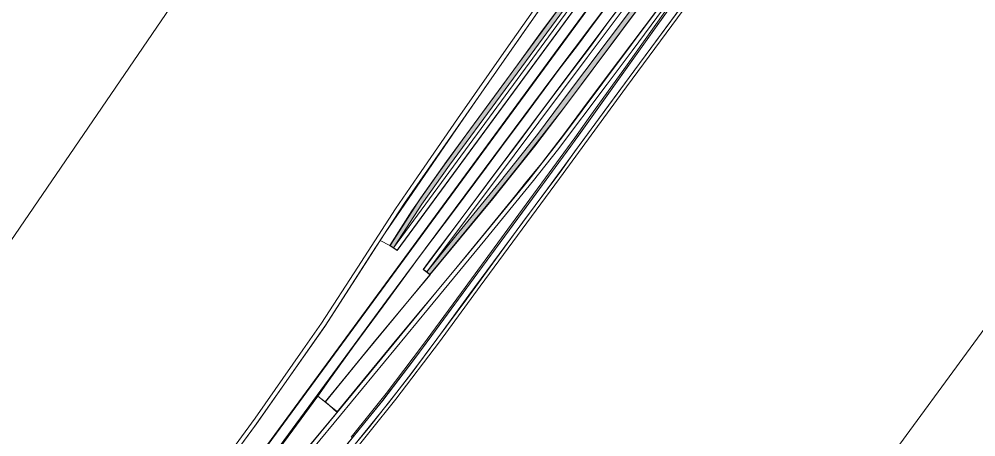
# Model space of a CAD drawing. Extents: x 2356431 to 2371438, y 6972864 to 6982525.
# Drawn here: x 2357922.9 to 2358020.2, y 6974287.2 to 6974329.7 of the extents above; entities that cross this region are included whole.
import ezdxf

# ---------------------------------------------------------------- set-up
doc = ezdxf.new("R2010")
doc.units = 0
doc.header["$LTSCALE"] = 5.6
for name, color, linetype, lineweight in [('1', 7, 'Continuous', 25), ('10', 7, 'Continuous', 13), ('11', 7, 'Continuous', 13), ('13', 7, 'Continuous', 13), ('62', 7, 'Continuous', 25)]:
    doc.layers.add(name, color=color, linetype=linetype, lineweight=lineweight)

msp = doc.modelspace()

# ---------------------------------------------------------------- hatches: boundary and pattern name
at = {"layer": '10'}
for points in [[(2357960.614, 6974306.666), (2357963.746, 6974311.523), (2357966.359, 6974315.218), (2357987.016, 6974343.374), (2357987.403, 6974343.115), (2357966.652, 6974314.852), (2357963.866, 6974310.865), (2357962.274, 6974308.464), (2357960.985, 6974306.436)], [(2357964.371, 6974303.966), (2357967.316, 6974307.658), (2357971.698, 6974313.048), (2357975.601, 6974317.95), (2357978.064, 6974321.254), (2357982.782, 6974327.574), (2357986.392, 6974332.377), (2357986.799, 6974332.067), (2357978.445, 6974320.882), (2357973.891, 6974314.996), (2357970.861, 6974311.236), (2357964.66, 6974303.723)]]:
    msp.add_hatch(color=256, dxfattribs=at).paths.add_polyline_path(points)

# ---------------------------------------------------------------- linework, layer by layer
at = {"layer": '1', "lineweight": 13}
msp.add_lwpolyline([(2357864.034, 6974222.186), (2358026.863, 6974460.681), (2358031.311, 6974671.634), (2358108.425, 6974690.15), (2358128.625, 6974445.163), (2357925.008, 6974166.994)], close=True, dxfattribs=at)
at = {"layer": '10'}
for points in [[(2358010.915, 6974373.717), (2358012.268, 6974375.13), (2358013.679, 6974376.599), (2358016.224, 6974379.189), (2358007.461, 6974367.185), (2358000.024, 6974357.06), (2357895.642, 6974214.803), (2357894.37, 6974215.806), (2357900.231, 6974223.779), (2357912.964, 6974241.147), (2357920.525, 6974252.361), (2357946.84, 6974288.246), (2357953.979, 6974298.419), (2357959.607, 6974307.178), (2357960.598, 6974306.665), (2357961.331, 6974306.146)], [(2357960.979, 6974306.418), (2357999.069, 6974358.354), (2357999.3, 6974357.917), (2357961.337, 6974306.179)], [(2357895.642, 6974214.801), (2357909.492, 6974233.635), (2357923.388, 6974252.68), (2357943.284, 6974279.759), (2357962.97, 6974306.609), (2357977.718, 6974326.707), (2357989.706, 6974343.023), (2357999.815, 6974356.917), (2358000.336, 6974355.78), (2357993.113, 6974345.51), (2357989.975, 6974340.868), (2357977.162, 6974323.801), (2357960.269, 6974301.043), (2357943.995, 6974278.884), (2357896.621, 6974214.162)], [(2357964.026, 6974304.216), (2357970.508, 6974312.94), (2357977.309, 6974322.053), (2357983.588, 6974330.439), (2357991.326, 6974340.774), (2357995.958, 6974347.004), (2357998.483, 6974350.297), (2358001.317, 6974353.878), (2358001.531, 6974353.378), (2357996.248, 6974346.612), (2357988.799, 6974336.681), (2357980.672, 6974325.805), (2357973.241, 6974315.842), (2357964.361, 6974303.974)], [(2357960.614, 6974306.666), (2357963.746, 6974311.523), (2357966.359, 6974315.218), (2357987.016, 6974343.374), (2357987.403, 6974343.115), (2357966.652, 6974314.852), (2357963.866, 6974310.865), (2357962.274, 6974308.464), (2357960.985, 6974306.436)], [(2357964.371, 6974303.966), (2357967.316, 6974307.658), (2357971.698, 6974313.048), (2357975.601, 6974317.95), (2357978.064, 6974321.254), (2357982.782, 6974327.574), (2357986.392, 6974332.377), (2357986.799, 6974332.067), (2357978.445, 6974320.882), (2357973.891, 6974314.996), (2357970.861, 6974311.236), (2357964.66, 6974303.723)], [(2357924.46, 6974249.492), (2357933.957, 6974262.418), (2357943.944, 6974276.001), (2357946.977, 6974279.649), (2357956.31, 6974290.992), (2357965.289, 6974301.865), (2357968.636, 6974305.925), (2357974.763, 6974313.382), (2357978.165, 6974317.738), (2357982.245, 6974323.233), (2357988.087, 6974331.039), (2357988.432, 6974330.792), (2357985.223, 6974326.488), (2357982.696, 6974323.086), (2357977.65, 6974316.366), (2357975.221, 6974313.293), (2357970.27, 6974307.21), (2357964.537, 6974300.258), (2357955.573, 6974289.409), (2357950.091, 6974282.734), (2357944.41, 6974275.854), (2357939.576, 6974269.332), (2357933.994, 6974261.72), (2357924.853, 6974249.264)], [(2357953.269, 6974291.339), (2357927.814, 6974256.688), (2357914.903, 6974239.055), (2357910.465, 6974232.971), (2357896.653, 6974214.174), (2357897.967, 6974213.23), (2357906.867, 6974225.616), (2357915.516, 6974237.29), (2357942.996, 6974274.756), (2357943.999, 6974276.058), (2357948.238, 6974281.244), (2357955.257, 6974289.721)]]:
    msp.add_lwpolyline(points, close=True, dxfattribs=at)
for points in [[(2357938.106, 6974277.094), (2357946.895, 6974289.074), (2357951.759, 6974296.031), (2357953.658, 6974298.753), (2357957.33, 6974304.473), (2357961.161, 6974310.385), (2357963.394, 6974313.649), (2357967.478, 6974319.543), (2357972.421, 6974326.631), (2357977.283, 6974333.561), (2357983.877, 6974342.554), (2357985.381, 6974344.576), (2357985.724, 6974344.33), (2357982.624, 6974340.132), (2357977.714, 6974333.387), (2357974.548, 6974328.897), (2357962.076, 6974310.96), (2357958.777, 6974305.885), (2357954.071, 6974298.602), (2357947.04, 6974288.525), (2357935.454, 6974272.744)], [(2357956.055, 6974285.172), (2357960.505, 6974290.692), (2357962.708, 6974293.518), (2357965.49, 6974297.251), (2357968.64, 6974301.593), (2357976.646, 6974312.439), (2357982.828, 6974320.912), (2357989.24, 6974329.607), (2357994.753, 6974337.171), (2357998.094, 6974341.095), (2357994.086, 6974335.63), (2357991.562, 6974332.208), (2357984.678, 6974322.806), (2357977.844, 6974313.499), (2357969.777, 6974302.52), (2357965.635, 6974296.869), (2357961.219, 6974291.03), (2357955.983, 6974284.513)], [(2357984.836, 6974332.083), (2357982.912, 6974329.538), (2357980.997, 6974326.932), (2357979.18, 6974324.516), (2357977.813, 6974322.698), (2357975.964, 6974320.237), (2357973.676, 6974317.145), (2357971.554, 6974314.316), (2357969.467, 6974311.536), (2357967.647, 6974309.091), (2357964.799, 6974305.347), (2357963.997, 6974304.232), (2357964.684, 6974303.681), (2357962.391, 6974300.938), (2357959.185, 6974297.076), (2357956.012, 6974293.182), (2357954.011, 6974290.737), (2357953.27, 6974291.339), (2357954.378, 6974292.929), (2357956.946, 6974296.445), (2357959.914, 6974300.476), (2357961.672, 6974302.896), (2357963.248, 6974305.041), (2357964.966, 6974307.327), (2357967.159, 6974310.259), (2357969.352, 6974313.191), (2357970.423, 6974314.627), (2357972.436, 6974317.34), (2357974.2, 6974319.696), (2357977.829, 6974324.614), (2357979.674, 6974327.017), (2357981.408, 6974329.354), (2357985.515, 6974334.832)], [(2357977.73, 6974333.439), (2357970.193, 6974322.611), (2357967.741, 6974319.087), (2357960.135, 6974307.961), (2357959.607, 6974307.178), (2357960.598, 6974306.665), (2357962.84, 6974310.206), (2357965.695, 6974314.238), (2357968.257, 6974317.779), (2357971.267, 6974321.912), (2357973.585, 6974325.066), (2357976.117, 6974328.567), (2357980.794, 6974334.845)], [(2357989.606, 6974331.616), (2357985.907, 6974326.426), (2357979.803, 6974317.882), (2357974.078, 6974310.048), (2357967.764, 6974301.441), (2357963.621, 6974295.811), (2357959.791, 6974290.798), (2357956.32, 6974286.497)], [(2357956.657, 6974287.163), (2357958.591, 6974289.566), (2357960.207, 6974291.606), (2357963.927, 6974296.499), (2357967.87, 6974301.865), (2357972.589, 6974308.314), (2357979.402, 6974317.635), (2357981.037, 6974319.931), (2357984.382, 6974324.578), (2357988.562, 6974330.454)]]:
    msp.add_lwpolyline(points, dxfattribs=at)
at = {"layer": '11'}
for points in [[(2357994.697, 6974338.744), (2357979.012, 6974316.762), (2357964.879, 6974297.508), (2357963.045, 6974295.011), (2357959.891, 6974290.898), (2357954.227, 6974283.961)], [(2357952.778, 6974281.238), (2357958.554, 6974288.229), (2357962.653, 6974293.454), (2357965.386, 6974297.136), (2357968.438, 6974301.231), (2357974.367, 6974309.375), (2357977.917, 6974314.134), (2357979.372, 6974316.19), (2357985.41, 6974324.394), (2357991.005, 6974331.992)]]:
    msp.add_lwpolyline(points, dxfattribs=at)
at = {"layer": '13'}
msp.add_lwpolyline([(2357985.726, 6974330.607), (2357981.662, 6974325.169), (2357978.372, 6974320.744), (2357976.833, 6974318.727), (2357975.346, 6974316.786), (2357972.906, 6974313.706), (2357971.064, 6974311.428), (2357964.674, 6974303.69), (2357957.753, 6974295.295), (2357954.065, 6974290.766), (2357955.209, 6974289.698), (2357961.322, 6974297.139), (2357967.127, 6974304.132), (2357970.544, 6974308.255), (2357973.384, 6974311.763), (2357974.408, 6974313.034), (2357976.026, 6974315.012), (2357978.45, 6974318.2), (2357980.753, 6974321.328), (2357983.84, 6974325.43), (2357987.802, 6974330.691)], dxfattribs=at)

# ---------------------------------------------------------------- texts
at = {"layer": '62', "width": 1.5}
msp.add_text('ROLL 3', height=21.87, rotation=56.986, dxfattribs=at).set_placement((2357901.914, 6974304.009))

doc.saveas('drawing.dxf')
